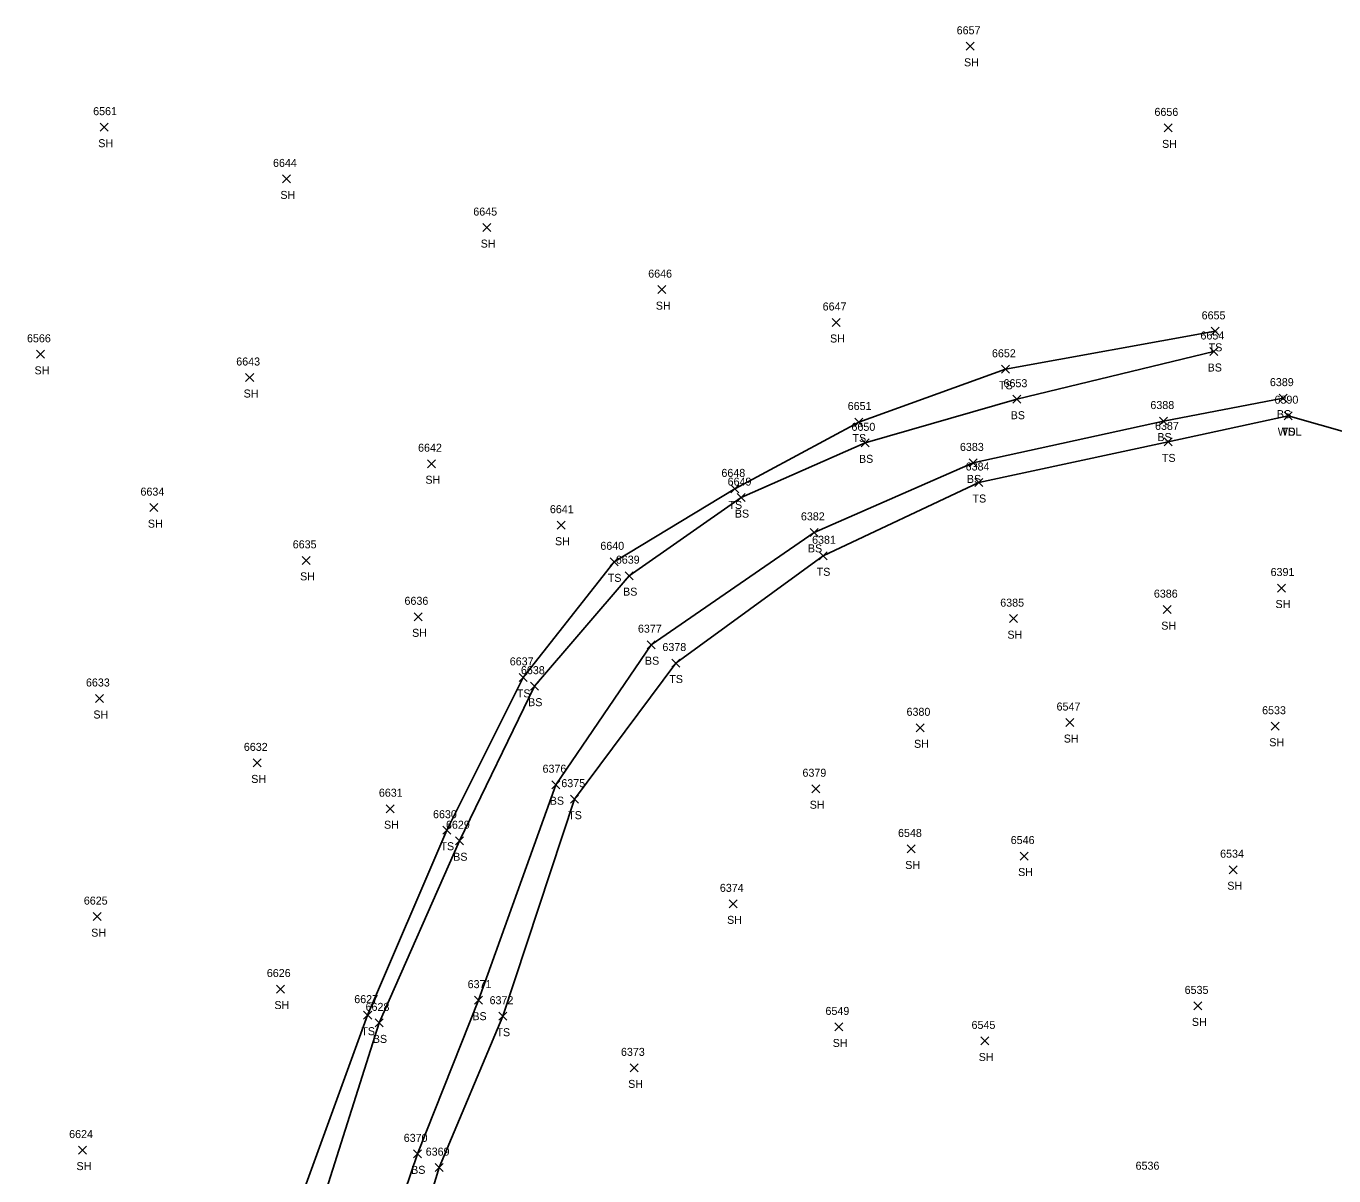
# Model space of a CAD drawing. Extents: x 1678863 to 1683592, y 407783 to 418211.
# Drawn here: x 1679456.9 to 1679783.6, y 409749 to 410036.2 of the extents above; entities that cross this region are included whole.
import ezdxf

# ---------------------------------------------------------------- set-up
doc = ezdxf.new("R2010")
doc.units = 0
for name, color, linetype in [('L_A', 7, 'Continuous'), ('L_I', 7, 'Continuous'), ('L_TIC', 7, 'Continuous'), ('LAWA', 7, 'Continuous'), ('LELB', 7, 'Continuous')]:
    doc.layers.add(name, color=color, linetype=linetype)

msp = doc.modelspace()

# ---------------------------------------------------------------- linework, layer by layer
at = {"layer": 'L_TIC'}
for points in [[(1679691.68, 410030.19), (1679693.68, 410032.19)], [(1679693.68, 410030.19), (1679691.68, 410032.19)], [(1679475.38, 410009.98), (1679477.38, 410011.98)], [(1679477.38, 410009.98), (1679475.38, 410011.98)], [(1679741.15, 410009.8), (1679743.15, 410011.8)], [(1679743.15, 410009.8), (1679741.15, 410011.8)], [(1679520.88, 409997.05), (1679522.88, 409999.05)], [(1679522.88, 409997.05), (1679520.88, 409999.05)], [(1679570.92, 409984.89), (1679572.92, 409986.89)], [(1679572.92, 409984.89), (1679570.92, 409986.89)], [(1679614.68, 409969.39), (1679616.68, 409971.39)], [(1679616.68, 409969.39), (1679614.68, 409971.39)], [(1679658.21, 409961.18), (1679660.21, 409963.18)], [(1679660.21, 409961.18), (1679658.21, 409963.18)], [(1679752.88, 409958.97), (1679754.88, 409960.97)], [(1679754.88, 409958.97), (1679752.88, 409960.97)], [(1679459.47, 409953.23), (1679461.47, 409955.23)], [(1679461.47, 409953.23), (1679459.47, 409955.23)], [(1679752.59, 409953.93), (1679754.59, 409955.93)], [(1679754.59, 409953.93), (1679752.59, 409955.93)], [(1679700.51, 409949.49), (1679702.51, 409951.49)], [(1679702.51, 409949.49), (1679700.51, 409951.49)], [(1679511.7, 409947.43), (1679513.7, 409949.43)], [(1679513.7, 409947.43), (1679511.7, 409949.43)], [(1679703.39, 409942.01), (1679705.39, 409944.01)], [(1679705.39, 409942.01), (1679703.39, 409944.01)], [(1679769.9, 409942.28), (1679771.9, 409944.28)], [(1679771.9, 409942.28), (1679769.9, 409944.28)], [(1679771.13, 409937.89), (1679773.13, 409939.89)], [(1679773.13, 409937.89), (1679771.13, 409939.89)], [(1679771.13, 409937.89), (1679773.13, 409939.89)], [(1679773.13, 409937.89), (1679771.13, 409939.89)], [(1679663.9, 409936.31), (1679665.9, 409938.31)], [(1679665.9, 409936.31), (1679663.9, 409938.31)], [(1679740.04, 409936.55), (1679742.04, 409938.55)], [(1679742.04, 409936.55), (1679740.04, 409938.55)], [(1679741.19, 409931.34), (1679743.19, 409933.34)], [(1679743.19, 409931.34), (1679741.19, 409933.34)], [(1679665.49, 409931.11), (1679667.49, 409933.11)], [(1679667.49, 409931.11), (1679665.49, 409933.11)], [(1679557.13, 409925.89), (1679559.13, 409927.89)], [(1679559.13, 409925.89), (1679557.13, 409927.89)], [(1679692.45, 409926.09), (1679694.45, 409928.09)], [(1679694.45, 409926.09), (1679692.45, 409928.09)], [(1679632.91, 409919.6), (1679634.91, 409921.6)], [(1679634.91, 409919.6), (1679632.91, 409921.6)], [(1679693.88, 409921.2), (1679695.88, 409923.2)], [(1679695.88, 409921.2), (1679693.88, 409923.2)], [(1679487.77, 409914.92), (1679489.77, 409916.92)], [(1679489.77, 409914.92), (1679487.77, 409916.92)], [(1679634.47, 409917.42), (1679636.47, 409919.42)], [(1679636.47, 409917.42), (1679634.47, 409919.42)], [(1679589.49, 409910.53), (1679591.49, 409912.53)], [(1679591.49, 409910.53), (1679589.49, 409912.53)], [(1679652.73, 409908.74), (1679654.73, 409910.74)], [(1679654.73, 409908.74), (1679652.73, 409910.74)], [(1679654.95, 409902.89), (1679656.95, 409904.89)], [(1679656.95, 409902.89), (1679654.95, 409904.89)], [(1679525.81, 409901.75), (1679527.81, 409903.75)], [(1679527.81, 409901.75), (1679525.81, 409903.75)], [(1679602.75, 409901.38), (1679604.75, 409903.38)], [(1679604.75, 409901.38), (1679602.75, 409903.38)], [(1679606.55, 409897.92), (1679608.55, 409899.92)], [(1679608.55, 409897.92), (1679606.55, 409899.92)], [(1679769.5, 409894.83), (1679771.5, 409896.83)], [(1679771.5, 409894.83), (1679769.5, 409896.83)], [(1679740.96, 409889.43), (1679742.96, 409891.43)], [(1679742.96, 409889.43), (1679740.96, 409891.43)], [(1679553.79, 409887.64), (1679555.79, 409889.64)], [(1679555.79, 409887.64), (1679553.79, 409889.64)], [(1679702.53, 409887.18), (1679704.53, 409889.18)], [(1679704.53, 409887.18), (1679702.53, 409889.18)], [(1679612.01, 409880.68), (1679614.01, 409882.68)], [(1679614.01, 409880.68), (1679612.01, 409882.68)], [(1679618.13, 409876.09), (1679620.13, 409878.09)], [(1679620.13, 409876.09), (1679618.13, 409878.09)], [(1679580.04, 409872.51), (1679582.04, 409874.51)], [(1679582.04, 409872.51), (1679580.04, 409874.51)], [(1679582.82, 409870.31), (1679584.82, 409872.31)], [(1679584.82, 409870.31), (1679582.82, 409872.31)], [(1679474.16, 409867.23), (1679476.16, 409869.23)], [(1679476.16, 409867.23), (1679474.16, 409869.23)], [(1679679.2, 409859.91), (1679681.2, 409861.91)], [(1679681.2, 409859.91), (1679679.2, 409861.91)], [(1679716.59, 409861.22), (1679718.59, 409863.22)], [(1679718.59, 409861.22), (1679716.59, 409863.22)], [(1679767.94, 409860.3), (1679769.94, 409862.3)], [(1679769.94, 409860.3), (1679767.94, 409862.3)], [(1679513.6, 409851.14), (1679515.6, 409853.14)], [(1679515.6, 409851.14), (1679513.6, 409853.14)], [(1679588.23, 409845.69), (1679590.23, 409847.69)], [(1679590.23, 409845.69), (1679588.23, 409847.69)], [(1679653.13, 409844.68), (1679655.13, 409846.68)], [(1679655.13, 409844.68), (1679653.13, 409846.68)], [(1679592.86, 409842.08), (1679594.86, 409844.08)], [(1679594.86, 409842.08), (1679592.86, 409844.08)], [(1679546.77, 409839.69), (1679548.77, 409841.69)], [(1679548.77, 409839.69), (1679546.77, 409841.69)], [(1679560.96, 409834.32), (1679562.96, 409836.32)], [(1679562.96, 409834.32), (1679560.96, 409836.32)], [(1679564.1, 409831.69), (1679566.1, 409833.69)], [(1679566.1, 409831.69), (1679564.1, 409833.69)], [(1679676.99, 409829.64), (1679678.99, 409831.64)], [(1679678.99, 409829.64), (1679676.99, 409831.64)], [(1679705.21, 409827.87), (1679707.21, 409829.87)], [(1679707.21, 409827.87), (1679705.21, 409829.87)], [(1679757.45, 409824.45), (1679759.45, 409826.45)], [(1679759.45, 409824.45), (1679757.45, 409826.45)], [(1679632.48, 409815.92), (1679634.48, 409817.92)], [(1679634.48, 409815.92), (1679632.48, 409817.92)], [(1679473.62, 409812.73), (1679475.62, 409814.73)], [(1679475.62, 409812.73), (1679473.62, 409814.73)], [(1679519.4, 409794.64), (1679521.4, 409796.64)], [(1679521.4, 409794.64), (1679519.4, 409796.64)], [(1679568.9, 409791.86), (1679570.9, 409793.86)], [(1679570.9, 409791.86), (1679568.9, 409793.86)], [(1679541.18, 409788.11), (1679543.18, 409790.11)], [(1679543.18, 409788.11), (1679541.18, 409790.11)], [(1679574.94, 409787.85), (1679576.94, 409789.85)], [(1679576.94, 409787.85), (1679574.94, 409789.85)], [(1679748.6, 409790.43), (1679750.6, 409792.43)], [(1679750.6, 409790.43), (1679748.6, 409792.43)], [(1679544.02, 409786.18), (1679546.02, 409788.18)], [(1679546.02, 409786.18), (1679544.02, 409788.18)], [(1679658.88, 409785.17), (1679660.88, 409787.17)], [(1679660.88, 409785.17), (1679658.88, 409787.17)], [(1679695.35, 409781.67), (1679697.35, 409783.67)], [(1679697.35, 409781.67), (1679695.35, 409783.67)], [(1679607.77, 409774.94), (1679609.77, 409776.94)], [(1679609.77, 409774.94), (1679607.77, 409776.94)], [(1679469.95, 409754.4), (1679471.95, 409756.4)], [(1679471.95, 409754.4), (1679469.95, 409756.4)], [(1679553.59, 409753.46), (1679555.59, 409755.46)], [(1679555.59, 409753.46), (1679553.59, 409755.46)], [(1679559.04, 409750.01), (1679561.04, 409752.01)], [(1679561.04, 409750.01), (1679559.04, 409752.01)]]:
    msp.add_lwpolyline(points, dxfattribs=at)
at = {"layer": 'LAWA'}
msp.add_lwpolyline([(1679772.13, 409938.89), (1679826.93, 409923.32), (1679878.64, 409910.47), (1679922.38, 409899.77), (1679971.06, 409884.31), (1680026.33, 409866.05), (1680063.16, 409852.21), (1680119.91, 409834.32), (1680167.52, 409815.73), (1680215.19, 409801.86), (1680258.97, 409790.94), (1680289.52, 409781.41), (1680315.18, 409768.89), (1680323.05, 409758.38), (1680327.93, 409761.51), (1680342.05, 409772.19), (1680349.85, 409770.79), (1680397.53, 409750.97)], dxfattribs=at)
at = {"layer": 'LELB'}
for points in [[(1679477.98, 409610.21), (1679486.88, 409648.98), (1679507.37, 409693.09), (1679523.19, 409736.85), (1679542.18, 409789.11), (1679561.96, 409835.32), (1679581.04, 409873.51), (1679603.75, 409902.38), (1679633.91, 409920.6), (1679664.9, 409937.31), (1679701.51, 409950.49), (1679753.88, 409959.97)], [(1679454.13, 409547.39), (1679468.29, 409576.07), (1679480.52, 409609.08), (1679492.5, 409645.74), (1679513.57, 409690.24), (1679528.12, 409733.83), (1679545.02, 409787.18), (1679565.1, 409832.69), (1679583.82, 409871.31), (1679607.55, 409898.92), (1679635.47, 409918.42), (1679666.49, 409932.11), (1679704.39, 409943.01), (1679753.59, 409954.93)], [(1679459.09, 409524.34), (1679471.63, 409544.76), (1679484.94, 409579.53), (1679497.22, 409610.7), (1679516.94, 409656.53), (1679537.05, 409702.65), (1679554.59, 409754.46), (1679569.9, 409792.86), (1679589.23, 409846.69), (1679613.01, 409881.68), (1679653.73, 409909.74), (1679693.45, 409927.09), (1679741.04, 409937.55), (1679770.9, 409943.28)], [(1679523.4, 409647.81), (1679543.94, 409698.07), (1679560.04, 409751.01), (1679575.94, 409788.85), (1679593.86, 409843.08), (1679619.13, 409877.09), (1679655.95, 409903.89), (1679694.88, 409922.2), (1679742.19, 409932.34), (1679772.13, 409938.89)]]:
    msp.add_lwpolyline(points, dxfattribs=at)

# ---------------------------------------------------------------- texts
at = {"layer": 'L_A'}
for s, p in [('SH', (1679691.17, 410026.19)), ('SH', (1679474.87, 410005.98)), ('SH', (1679740.64, 410005.8)), ('SH', (1679520.37, 409993.05)), ('SH', (1679570.41, 409980.89)), ('SH', (1679614.17, 409965.39)), ('SH', (1679657.69, 409957.18)), ('TS', (1679752.29, 409954.97)), ('SH', (1679458.96, 409949.23)), ('BS', (1679752.03, 409949.93)), ('TS', (1679699.92, 409945.49)), ('SH', (1679511.19, 409943.43)), ('BS', (1679702.83, 409938.01)), ('BS', (1679769.34, 409938.28)), ('TS', (1679663.31, 409932.31)), ('BS', (1679739.48, 409932.55)), ('WDL', (1679769.55, 409933.89)), ('TS', (1679770.54, 409933.89)), ('BS', (1679664.93, 409927.11)), ('TS', (1679740.6, 409927.34)), ('SH', (1679556.61, 409921.89)), ('BS', (1679691.89, 409922.09)), ('TS', (1679632.32, 409915.6)), ('TS', (1679693.29, 409917.2)), ('BS', (1679633.91, 409913.42)), ('SH', (1679487.26, 409910.92)), ('SH', (1679588.98, 409906.53)), ('BS', (1679652.17, 409904.74)), ('TS', (1679654.36, 409898.89)), ('SH', (1679525.3, 409897.75)), ('TS', (1679602.16, 409897.38)), ('BS', (1679605.99, 409893.92)), ('SH', (1679768.99, 409890.83)), ('SH', (1679553.28, 409883.64)), ('SH', (1679702.01, 409883.18)), ('SH', (1679740.45, 409885.43)), ('BS', (1679611.45, 409876.68)), ('TS', (1679617.54, 409872.09)), ('TS', (1679579.45, 409868.51)), ('BS', (1679582.26, 409866.31)), ('SH', (1679473.65, 409863.23)), ('SH', (1679716.08, 409857.22)), ('SH', (1679767.43, 409856.3)), ('SH', (1679678.69, 409855.91)), ('SH', (1679513.09, 409847.14)), ('BS', (1679587.67, 409841.69)), ('SH', (1679652.62, 409840.68)), ('TS', (1679592.27, 409838.08)), ('SH', (1679546.26, 409835.69)), ('TS', (1679560.36, 409830.32)), ('BS', (1679563.54, 409827.69)), ('SH', (1679676.48, 409825.64)), ('SH', (1679704.69, 409823.87)), ('SH', (1679756.94, 409820.45)), ('SH', (1679631.97, 409811.92)), ('SH', (1679473.11, 409808.73)), ('SH', (1679518.89, 409790.64)), ('BS', (1679568.34, 409787.86)), ('SH', (1679748.09, 409786.43)), ('TS', (1679540.59, 409784.11)), ('BS', (1679543.46, 409782.18)), ('TS', (1679574.35, 409783.85)), ('SH', (1679658.36, 409781.17)), ('SH', (1679694.84, 409777.67)), ('SH', (1679607.26, 409770.94)), ('SH', (1679469.44, 409750.4)), ('BS', (1679553.03, 409749.46))]:
    msp.add_text(s, height=2, dxfattribs=at).set_placement(p)
at = {"layer": 'L_I'}
for s, p in [('6657', (1679689.33, 410034.19)), ('6561', (1679473.6, 410013.98)), ('6656', (1679738.75, 410013.8)), ('6644', (1679518.53, 410001.05)), ('6645', (1679568.57, 409988.89)), ('6646', (1679612.27, 409973.39)), ('6647', (1679655.85, 409965.18)), ('6655', (1679750.53, 409962.97)), ('6654', (1679750.24, 409957.93)), ('6566', (1679457.07, 409957.23)), ('6643', (1679509.35, 409951.43)), ('6652', (1679698.15, 409953.49)), ('6653', (1679701.04, 409946.01)), ('6389', (1679767.59, 409946.28)), ('6390', (1679768.74, 409941.89)), ('6390', (1679768.74, 409941.89)), ('6651', (1679662.11, 409940.31)), ('6388', (1679737.73, 409940.55)), ('6650', (1679663.05, 409935.11)), ('6387', (1679738.89, 409935.34)), ('6642', (1679554.77, 409929.89)), ('6383', (1679690.15, 409930.09)), ('6384', (1679691.58, 409925.2)), ('6648', (1679630.56, 409923.6)), ('6649', (1679632.11, 409921.42)), ('6634', (1679485.42, 409918.92)), ('6641', (1679587.71, 409914.53)), ('6382', (1679650.42, 409912.74)), ('6635', (1679523.46, 409905.75)), ('6640', (1679600.31, 409905.38)), ('6381', (1679653.21, 409906.89)), ('6639', (1679604.18, 409901.92)), ('6391', (1679767.76, 409898.83)), ('6386', (1679738.6, 409893.43)), ('6636', (1679551.38, 409891.64)), ('6385', (1679700.22, 409891.18)), ('6377', (1679609.7, 409884.68)), ('6378', (1679615.82, 409880.09)), ('6637', (1679577.68, 409876.51)), ('6638', (1679580.47, 409874.31)), ('6633', (1679471.8, 409871.23)), ('6380', (1679676.81, 409863.91)), ('6547', (1679714.29, 409865.22)), ('6533', (1679765.64, 409864.3)), ('6632', (1679511.25, 409855.14)), ('6376', (1679585.87, 409849.69)), ('6379', (1679650.81, 409848.68)), ('6631', (1679544.98, 409843.69)), ('6375', (1679590.56, 409846.08)), ('6630', (1679558.51, 409838.32)), ('6629', (1679561.74, 409835.69)), ('6548', (1679674.68, 409833.64)), ('6546', (1679702.84, 409831.87)), ('6534', (1679755.15, 409828.45)), ('6374', (1679630.17, 409819.92)), ('6625', (1679471.27, 409816.73)), ('6626', (1679516.99, 409798.64)), ('6371', (1679567.16, 409795.86)), ('6535', (1679746.29, 409794.43)), ('6627', (1679538.83, 409792.11)), ('6372', (1679572.64, 409791.85)), ('6628', (1679541.66, 409790.18)), ('6549', (1679656.56, 409789.17)), ('6545', (1679693.05, 409785.67)), ('6373', (1679605.46, 409778.94)), ('6624', (1679467.6, 409758.4)), ('6370', (1679551.19, 409757.46)), ('6369', (1679556.68, 409754.01)), ('6536', (1679734.03, 409750.5))]:
    msp.add_text(s, height=2, dxfattribs=at).set_placement(p)

doc.saveas('drawing.dxf')
